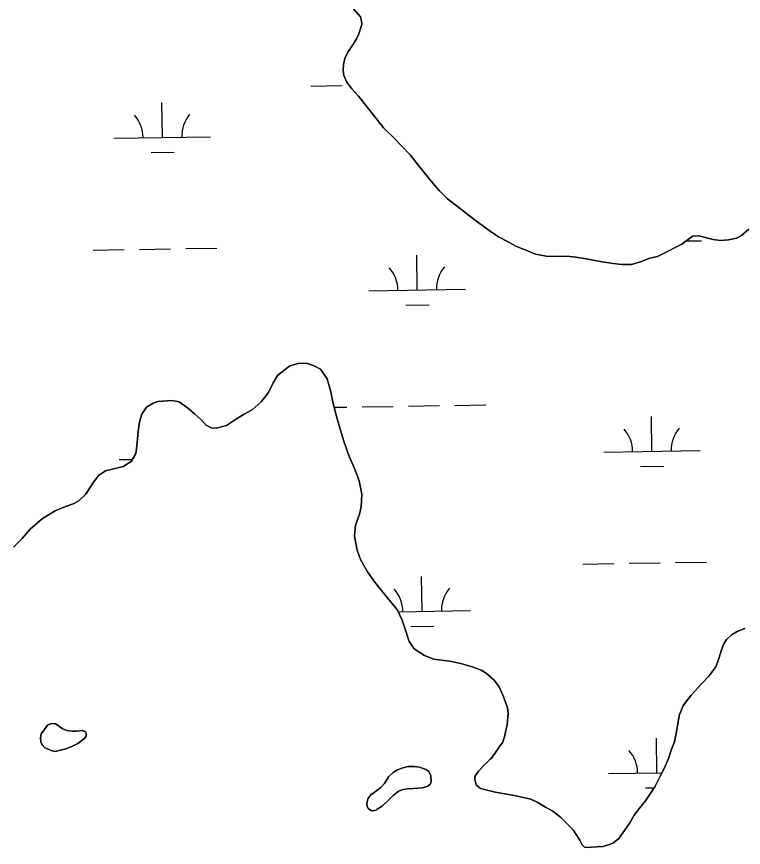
# Model space of a CAD drawing. Extents: x 3823584 to 3861785, y 301729 to 327625.
# Drawn here: x 3839566 to 3840318, y 312336 to 313196 of the extents above; entities that cross this region are included whole.
import ezdxf

# ---------------------------------------------------------------- set-up
doc = ezdxf.new("R2010")
doc.units = 0
doc.layers.add('V-TOPO-SHOR', color=7, linetype='Continuous')
doc.layers.add('V-WETL-SWMP', color=7, linetype='Continuous')

msp = doc.modelspace()

# ---------------------------------------------------------------- linework, layer by layer
at = {"layer": 'V-TOPO-SHOR'}
for points in [[(3840323.86, 312975.92), (3840316.52, 312969.39), (3840311.09, 312966.79), (3840302.92, 312964.74), (3840294.73, 312964.25), (3840287.12, 312965.33), (3840272.24, 312969.05), (3840265.62, 312968.57), (3840254.79, 312960.44), (3840235.79, 312950.65), (3840229.39, 312947.65), (3840221.6, 312945.99), (3840211.9, 312941.97), (3840202.57, 312939.52), (3840192.62, 312939.2), (3840183.63, 312940.26), (3840174.64, 312941.91), (3840164.48, 312943.54), (3840153.72, 312945.55), (3840144.73, 312947), (3840135.55, 312947.87), (3840124.43, 312947.73), (3840114.09, 312947.99), (3840102.94, 312950.2), (3840094.71, 312953.61), (3840082.55, 312958.34), (3840074.7, 312962.73), (3840064.68, 312968.07), (3840055.04, 312974.39), (3840044.8, 312982.26), (3840033.38, 312990.9), (3840023.73, 312998.39), (3840012.11, 313007.42), (3840003.62, 313015.7), (3839996.7, 313023.62), (3839989.17, 313032.7), (3839982.04, 313041.97), (3839973.52, 313052.6), (3839955.73, 313071.3), (3839945.66, 313080.93), (3839935.56, 313093.49), (3839929.21, 313102), (3839919.71, 313113.59), (3839912.79, 313121.31), (3839907.83, 313128.07), (3839904.62, 313134.86), (3839903.97, 313140.51), (3839904.29, 313146.17), (3839905.77, 313152.43), (3839908.81, 313159.1), (3839913.79, 313166.58), (3839917.62, 313172.87), (3839920.28, 313178.17), (3839923.1, 313187.57), (3839923.05, 313191.66), (3839922.02, 313195.75), (3839914.7, 313203.85)], [(3839734.01, 312797.26), (3839742.29, 312791.38), (3839749.98, 312784.91), (3839755.7, 312779.81), (3839762.02, 312773.14), (3839767.14, 312770.4), (3839772.85, 312769.83), (3839783.07, 312772.61), (3839792.5, 312779.13), (3839800.74, 312784.27), (3839809.58, 312788.83), (3839819, 312797.11), (3839826.65, 312806.78), (3839831.34, 312817.02), (3839835.84, 312824.51), (3839848.6, 312834.39), (3839857.45, 312836.97), (3839865.91, 312837.2), (3839873.98, 312834.66), (3839880.29, 312830.94), (3839887.2, 312821.13), (3839888.79, 312816.21), (3839891.18, 312807.76), (3839892.97, 312798.52), (3839895.57, 312787.31), (3839899.54, 312773.94), (3839904.11, 312757.63), (3839909.67, 312741.71), (3839915.81, 312728.35), (3839920.37, 312715.57), (3839923.17, 312701.81), (3839922.62, 312688.43), (3839920.87, 312681.14), (3839916.57, 312669.53), (3839915.62, 312658.11), (3839918.42, 312643.76), (3839921.99, 312634.12), (3839929.11, 312621.36), (3839936.62, 312610.56), (3839943.73, 312602.12), (3839951.03, 312592.9), (3839957.75, 312584.85), (3839960.12, 312581.71), (3839964.87, 312571.3), (3839968.04, 312562.06), (3839972.21, 312549.09), (3839977.35, 312541.62), (3839988, 312534.77), (3839997.65, 312531.06), (3840013.98, 312528.75), (3840025.6, 312526.42), (3840037.61, 312522.92), (3840046.87, 312519.4), (3840051.99, 312516.47), (3840060.28, 312509.21), (3840065.61, 312502.34), (3840070.37, 312491.34), (3840073.94, 312480.73), (3840074.74, 312474.83), (3840073.6, 312463.41), (3840070.88, 312450.42), (3840068.93, 312444.51), (3840066.38, 312441.55), (3840060.9, 312433.27), (3840057.17, 312428.15), (3840056, 312427.35), (3840050.31, 312421.44), (3840044.03, 312415.12), (3840040.31, 312409.6), (3840040.12, 312406.45), (3840041.71, 312400.95), (3840046.25, 312397.23), (3840061.21, 312393.14), (3840081.49, 312389.85), (3840098.22, 312386.17), (3840104.92, 312383.04), (3840113.4, 312377.95), (3840121.08, 312373.64), (3840129.36, 312366.98), (3840136.67, 312359.92), (3840141.99, 312354.23), (3840145.94, 312348.53), (3840148.91, 312343.62), (3840151.48, 312338.71), (3840153.85, 312336.55), (3840154.64, 312336.16)], [(3839562.7, 312646.83), (3839571.53, 312655.71), (3839579.96, 312665.57), (3839592.71, 312676.63), (3839605.68, 312684.34), (3839616.29, 312689.09), (3839625.52, 312691.88), (3839630.24, 312694.84), (3839637.5, 312701.75), (3839644.55, 312712.98), (3839650.62, 312720.87), (3839657.89, 312726.01), (3839666.54, 312728), (3839675.97, 312730.39), (3839684.22, 312735.53), (3839689.12, 312743.61), (3839690.27, 312751.29), (3839691.61, 312766.44), (3839693.15, 312776.67), (3839695.49, 312784.35), (3839700.19, 312791.65), (3839707.26, 312795.8), (3839711.98, 312797.58), (3839726.92, 312798.61), (3839734.01, 312797.26)], [(3840154.64, 312336.16), (3840172.74, 312337.2), (3840179.72, 312339.09), (3840183.75, 312340.87), (3840189.35, 312345.52), (3840195.23, 312353.5), (3840200.62, 312361.59), (3840205.42, 312369.38), (3840210.91, 312376.68), (3840216.98, 312384.27), (3840226.58, 312398.86), (3840232.06, 312409.71), (3840236.37, 312417.79), (3840240.77, 312428.23), (3840243.69, 312436.61), (3840246.92, 312445.47), (3840249.15, 312455.72), (3840250.69, 312466.45), (3840252.24, 312473.83), (3840256.06, 312482.8), (3840259.58, 312487.63), (3840264.19, 312493.75), (3840275.57, 312506.08), (3840282.73, 312513.48), (3840288.81, 312521.67), (3840289.69, 312523.05), (3840291.45, 312527.38), (3840293.01, 312531.52), (3840295.54, 312540.48), (3840297.79, 312546.2), (3840300.92, 312551.33), (3840305.93, 312555.97), (3840311.82, 312559.43), (3840319.98, 312562.6)], [(3839609.92, 312436.45), (3839616.81, 312438.04), (3839622.81, 312440.42), (3839629.1, 312443.79), (3839636.18, 312448.74), (3839637.94, 312451.6), (3839637.94, 312451.8), (3839637.83, 312454.36), (3839637.04, 312455.83), (3839634.08, 312457.1), (3839633.4, 312457), (3839631.33, 312456.9), (3839627.88, 312456.59), (3839623.45, 312456.28), (3839617.83, 312457.15), (3839612.9, 312459.31), (3839608.85, 312462.45), (3839605.9, 312464.01), (3839602.05, 312464.3), (3839597.82, 312462.81), (3839594.49, 312458.27), (3839591.35, 312453.63), (3839590.48, 312449.39), (3839590.88, 312445.45), (3839592.17, 312442.4), (3839594.94, 312439.26), (3839598.98, 312437.3), (3839602.73, 312435.93), (3839605.88, 312435.45), (3839609.92, 312436.45)], [(3839950.38, 312384.55), (3839955.58, 312389.69), (3839960.79, 312393.94), (3839964.73, 312395.62), (3839970.33, 312396.92), (3839976.74, 312397.14), (3839985.9, 312397.66), (3839991.7, 312399.45), (3839994.45, 312402.02), (3839995.03, 312404.48), (3839994.82, 312410.29), (3839992.54, 312414.62), (3839989.38, 312416.87), (3839983.08, 312419.02), (3839977.56, 312419.99), (3839971.06, 312419.97), (3839965.84, 312418.58), (3839960.13, 312416.49), (3839955.61, 312413.72), (3839950.8, 312409.27), (3839946.58, 312402.27), (3839942.95, 312398.22), (3839937.55, 312394.16), (3839932.44, 312390.41), (3839929.49, 312386.46), (3839928.52, 312381.63), (3839928.93, 312378.38), (3839930.31, 312376.02), (3839932.78, 312374.25), (3839934.45, 312374.06), (3839938.1, 312374.76), (3839939.27, 312375.75), (3839944.39, 312378.72), (3839950.38, 312384.55)]]:
    msp.add_lwpolyline(points, dxfattribs=at)
at = {"layer": 'V-WETL-SWMP'}
for p, q in [((3839870.5, 313123.97), (3839902.49, 313124.46)), ((3839716.71, 313070.85), (3839716.15, 313106.85)), ((3839666.71, 313070.08), (3839766.7, 313071.62)), ((3839704.95, 313055.24), (3839728.94, 313055.61)), ((3840259.22, 312963.77), (3840274.92, 312964.01)), ((3839645.09, 312954.3), (3839677.08, 312954.79)), ((3839693.08, 312955.04), (3839725.08, 312955.53)), ((3839741.07, 312955.78), (3839773.07, 312956.27)), ((3839980.61, 312913.04), (3839980.05, 312949.04)), ((3839930.61, 312912.27), (3840030.6, 312913.81)), ((3839968.85, 312897.43), (3839992.84, 312897.8)), ((3839894.57, 312791.63), (3839907.62, 312791.83)), ((3839923.62, 312792.08), (3839955.62, 312792.57)), ((3839971.61, 312792.82), (3840003.61, 312793.31)), ((3840019.61, 312793.56), (3840051.61, 312794.05)), ((3840223.68, 312745.95), (3840223.13, 312781.95)), ((3840173.69, 312745.18), (3840273.68, 312746.72)), ((3839671.84, 312737.45), (3839685.51, 312737.66)), ((3840211.92, 312730.34), (3840235.92, 312730.71)), ((3840152.06, 312629.4), (3840184.06, 312629.9)), ((3840200.06, 312630.14), (3840232.05, 312630.64)), ((3840248.05, 312630.88), (3840280.05, 312631.38)), ((3839985.73, 312580.4), (3839985.18, 312616.4)), ((3839960.89, 312580.02), (3840035.73, 312581.17)), ((3839973.97, 312564.79), (3839997.97, 312565.16)), ((3840228.81, 312413.32), (3840228.26, 312449.31)), ((3840178.82, 312412.55), (3840234.03, 312413.4)), ((3840217.05, 312397.7), (3840225.91, 312397.84))]:
    msp.add_line(p, q, dxfattribs=at)
for points in [[(3839914.7, 313203.85), (3839922.02, 313195.75), (3839923.04, 313191.66), (3839923.1, 313187.57), (3839920.28, 313178.17), (3839917.62, 313172.87), (3839913.79, 313166.58), (3839908.81, 313159.11), (3839905.77, 313152.43), (3839904.29, 313146.17), (3839903.97, 313140.51), (3839904.62, 313134.86), (3839907.83, 313128.08), (3839912.79, 313121.31), (3839919.71, 313113.59), (3839929.21, 313102), (3839935.56, 313093.49), (3839945.66, 313080.94)], [(3839945.66, 313080.94), (3839955.73, 313071.3), (3839973.52, 313052.6), (3839982.04, 313041.97), (3839989.17, 313032.7), (3839996.7, 313023.62), (3840003.62, 313015.7), (3840012.11, 313007.42), (3840023.73, 312998.39), (3840033.38, 312990.9), (3840044.8, 312982.26), (3840055.04, 312974.39), (3840064.68, 312968.07), (3840074.7, 312962.73), (3840082.55, 312958.34), (3840094.71, 312953.61), (3840102.94, 312950.2), (3840114.09, 312947.99), (3840124.43, 312947.73), (3840135.55, 312947.87), (3840144.73, 312947), (3840153.72, 312945.55), (3840164.48, 312943.54), (3840174.64, 312941.91), (3840183.63, 312940.26), (3840192.62, 312939.2), (3840202.57, 312939.52), (3840211.9, 312941.97), (3840221.61, 312945.99), (3840229.39, 312947.65), (3840235.79, 312950.65), (3840254.79, 312960.44), (3840265.62, 312968.57), (3840272.24, 312969.05), (3840287.12, 312965.33), (3840294.74, 312964.25), (3840302.92, 312964.74), (3840311.09, 312966.79), (3840316.52, 312969.39), (3840323.86, 312975.92)], [(3839857.45, 312836.97), (3839848.6, 312834.39), (3839835.84, 312824.51), (3839831.34, 312817.02), (3839826.65, 312806.78), (3839819, 312797.12), (3839809.58, 312788.83), (3839800.74, 312784.27), (3839792.5, 312779.13), (3839783.07, 312772.61), (3839772.85, 312769.83), (3839767.14, 312770.4), (3839762.02, 312773.14), (3839755.7, 312779.81), (3839749.98, 312784.91), (3839742.29, 312791.38), (3839734.01, 312797.26), (3839726.92, 312798.61), (3839711.97, 312797.59), (3839707.26, 312795.8), (3839700.19, 312791.65), (3839695.49, 312784.35), (3839693.15, 312776.67), (3839691.6, 312766.44), (3839690.27, 312751.29), (3839689.12, 312743.61), (3839684.22, 312735.53), (3839675.97, 312730.39), (3839666.54, 312728), (3839657.89, 312726.01), (3839650.62, 312720.87), (3839644.55, 312712.98), (3839637.5, 312701.75), (3839630.24, 312694.84), (3839625.52, 312691.87), (3839616.29, 312689.09), (3839605.68, 312684.34), (3839592.71, 312676.63), (3839579.96, 312665.57), (3839571.53, 312655.71), (3839562.7, 312646.83)], [(3840305.93, 312555.97), (3840300.92, 312551.33), (3840297.79, 312546.2), (3840295.54, 312540.48), (3840293.01, 312531.52), (3840291.45, 312527.38), (3840289.69, 312523.05), (3840288.81, 312521.67), (3840282.73, 312513.48), (3840275.57, 312506.08), (3840264.19, 312493.75), (3840259.58, 312487.63), (3840256.06, 312482.8), (3840252.24, 312473.83), (3840250.69, 312466.45), (3840249.15, 312455.72), (3840246.92, 312445.47), (3840243.69, 312436.61), (3840240.77, 312428.23), (3840236.37, 312417.79), (3840232.06, 312409.71), (3840226.58, 312398.87), (3840216.98, 312384.27), (3840210.91, 312376.68), (3840205.42, 312369.38), (3840200.62, 312361.59), (3840195.23, 312353.51), (3840189.35, 312345.52), (3840183.75, 312340.88), (3840179.72, 312339.09), (3840172.74, 312337.2), (3840154.64, 312336.16), (3840153.85, 312336.55), (3840151.48, 312338.71), (3840148.91, 312343.62), (3840145.95, 312348.53), (3840141.99, 312354.23), (3840136.66, 312359.92), (3840129.36, 312366.98), (3840121.08, 312373.64), (3840113.4, 312377.95), (3840104.92, 312383.04), (3840098.22, 312386.16), (3840081.49, 312389.85), (3840061.21, 312393.14), (3840046.25, 312397.22), (3840041.71, 312400.95), (3840040.12, 312406.45), (3840040.31, 312409.6), (3840044.03, 312415.12), (3840050.31, 312421.44), (3840056, 312427.35), (3840057.17, 312428.15), (3840060.9, 312433.27), (3840066.38, 312441.55), (3840068.93, 312444.51), (3840070.88, 312450.42), (3840073.6, 312463.41), (3840074.74, 312474.83), (3840073.94, 312480.73), (3840070.37, 312491.34), (3840065.61, 312502.34), (3840060.28, 312509.21), (3840051.99, 312516.47), (3840046.87, 312519.4), (3840037.61, 312522.92), (3840025.6, 312526.42), (3840013.98, 312528.75), (3839997.65, 312531.06), (3839988, 312534.77), (3839977.35, 312541.62), (3839972.21, 312549.09), (3839968.04, 312562.06), (3839964.87, 312571.3), (3839960.12, 312581.71), (3839957.75, 312584.85), (3839951.03, 312592.9), (3839943.73, 312602.12), (3839936.62, 312610.56), (3839929.11, 312621.36), (3839921.99, 312634.13), (3839918.42, 312643.76), (3839915.62, 312658.11), (3839916.57, 312669.52), (3839920.87, 312681.14), (3839922.62, 312688.43), (3839923.17, 312701.81), (3839920.37, 312715.57), (3839915.81, 312728.35), (3839909.67, 312741.71), (3839904.11, 312757.63), (3839899.54, 312773.94), (3839895.56, 312787.31), (3839892.97, 312798.52), (3839891.18, 312807.76), (3839888.79, 312816.21), (3839887.2, 312821.12), (3839880.29, 312830.94), (3839873.98, 312834.66), (3839865.91, 312837.19), (3839857.45, 312836.97)], [(3840319.98, 312562.6), (3840311.82, 312559.43), (3840305.93, 312555.97)]]:
    msp.add_lwpolyline(points, dxfattribs=at)
for points in [[(3839605.88, 312435.45), (3839602.73, 312435.93), (3839598.98, 312437.3), (3839594.94, 312439.26), (3839592.17, 312442.4), (3839590.88, 312445.45), (3839590.48, 312449.39), (3839591.35, 312453.63), (3839594.49, 312458.27), (3839597.82, 312462.81), (3839602.05, 312464.3), (3839605.9, 312464.01), (3839608.85, 312462.45), (3839612.9, 312459.3), (3839617.83, 312457.15), (3839623.45, 312456.28), (3839627.88, 312456.59), (3839631.33, 312456.9), (3839633.4, 312457), (3839634.08, 312457.1), (3839637.04, 312455.83), (3839637.83, 312454.36), (3839637.94, 312451.8), (3839637.94, 312451.6), (3839636.18, 312448.74), (3839629.1, 312443.79), (3839622.81, 312440.42), (3839616.81, 312438.04), (3839609.92, 312436.45)], [(3839950.38, 312384.55), (3839944.39, 312378.72), (3839939.27, 312375.75), (3839938.1, 312374.76), (3839934.45, 312374.06), (3839932.78, 312374.25), (3839930.31, 312376.02), (3839928.93, 312378.38), (3839928.52, 312381.63), (3839929.49, 312386.46), (3839932.44, 312390.41), (3839937.55, 312394.16), (3839942.95, 312398.22), (3839946.58, 312402.27), (3839950.8, 312409.27), (3839955.61, 312413.72), (3839960.13, 312416.49), (3839965.84, 312418.58), (3839971.06, 312419.97), (3839977.56, 312419.99), (3839983.07, 312419.02), (3839989.38, 312416.87), (3839992.54, 312414.62), (3839994.82, 312410.29), (3839995.03, 312404.48), (3839994.45, 312402.02), (3839991.7, 312399.45), (3839985.9, 312397.66), (3839976.74, 312397.14), (3839970.33, 312396.92), (3839964.73, 312395.62), (3839960.79, 312393.94), (3839955.58, 312389.69)]]:
    msp.add_lwpolyline(points, close=True, dxfattribs=at)
for centre, start, end in [((3839661.46, 313070.47), 0.11154, 41.6552), ((3839771.93, 313072.18), 140.11153, 181.65519), ((3839925.36, 312912.66), 0.11154, 41.6552), ((3840035.84, 312914.37), 140.11153, 181.65519), ((3840168.44, 312745.58), 0.11154, 41.6552), ((3840278.91, 312747.28), 140.11153, 181.65519), ((3839930.49, 312580.03), 0.11154, 41.6552), ((3840040.96, 312581.73), 140.11153, 181.65519), ((3840173.57, 312412.94), 0.11154, 41.6552)]:
    msp.add_arc(centre, 35.25, start, end, dxfattribs=at)

doc.saveas('drawing.dxf')
